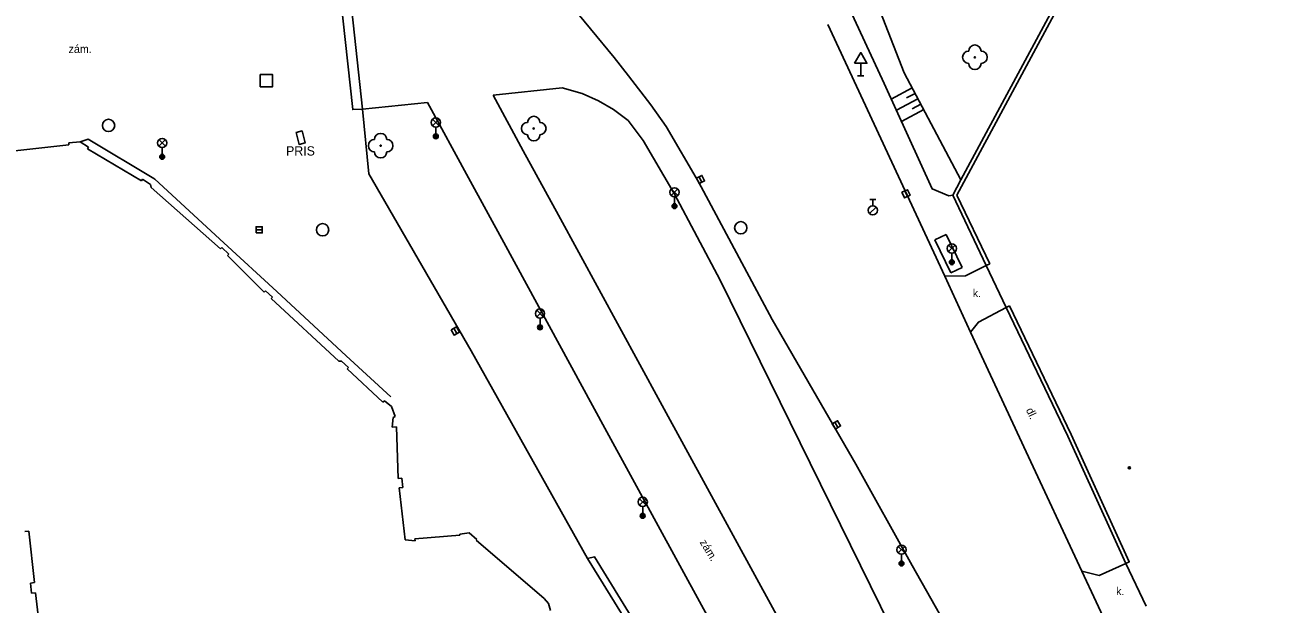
# Model space of a CAD drawing. Extents: x -598341 to -594502, y -1162301 to -1161406.
# Drawn here: x -597687.2 to -597585.7, y -1161673.1 to -1161626.1 of the extents above; entities that cross this region are included whole.
import ezdxf

# ---------------------------------------------------------------- set-up
doc = ezdxf.new("R2010")
doc.units = 0
for name, color, linetype in [('Vrstva 10', 7, 'Continuous'), ('Vrstva 11', 7, 'Continuous'), ('Vrstva 14', 7, 'Continuous'), ('Vrstva 15', 7, 'Continuous'), ('Vrstva 22', 7, 'Continuous'), ('Vrstva 24', 7, 'Continuous'), ('Vrstva 26', 7, 'Continuous'), ('Vrstva 27', 7, 'Continuous'), ('Vrstva 28', 7, 'Continuous'), ('Vrstva 33', 7, 'Continuous'), ('Vrstva 34', 7, 'Continuous'), ('Vrstva 39', 7, 'Continuous'), ('Vrstva 40', 7, 'Continuous'), ('Vrstva 41', 7, 'Continuous'), ('Vrstva 5', 7, 'Continuous'), ('Vrstva 7', 7, 'Continuous'), ('Vrstva 8', 7, 'Continuous')]:
    doc.layers.add(name, color=color, linetype=linetype)

msp = doc.modelspace()

# ---------------------------------------------------------------- linework, layer by layer
at = {"layer": 'Vrstva 10'}
for p, q in [((-597621.97, -1161626.04), (-597612.47, -1161646.5)), ((-597612.47, -1161646.5), (-597610.37, -1161651.03)), ((-597610.37, -1161651.03), (-597605.85, -1161660.75)), ((-597605.85, -1161660.75), (-597601.33, -1161670.46)), ((-597601.33, -1161670.46), (-597598.81, -1161675.86))]:
    msp.add_line(p, q, dxfattribs=at)
msp.add_lwpolyline([(-597610.91, -1161677.42), (-597615.12, -1161669.99), (-597619.69, -1161661.76), (-597621.87, -1161657.96), (-597626.47, -1161650), (-597632.47, -1161638.84), (-597635.09, -1161634.33), (-597636.33, -1161632.57), (-597638.15, -1161630.21), (-597639.32, -1161628.73), (-597643.16, -1161624.07), (-597646.55, -1161619.99), (-597646.95, -1161619.53)], dxfattribs=at)
at = {"layer": 'Vrstva 11'}
for p, q in [((-597612.36, -1161643.1), (-597613.26, -1161643.54)), ((-597611.06, -1161645.78), (-597612.36, -1161643.1)), ((-597613.26, -1161643.54), (-597611.96, -1161646.22)), ((-597611.96, -1161646.22), (-597611.06, -1161645.78))]:
    msp.add_line(p, q, dxfattribs=at)
for points in [[(-597659.74, -1161632.93), (-597660.53, -1161632.96), (-597662.33, -1161616.35), (-597662.86, -1161615.34), (-597663.7, -1161615.42), (-597663.99, -1161614.85)], [(-597659.74, -1161632.93), (-597661.55, -1161616.11), (-597662.02, -1161615.24), (-597660.32, -1161615.03), (-597660.63, -1161614.48)], [(-597620.53, -1161624.08), (-597617.38, -1161630.84), (-597613.49, -1161639.39), (-597612.13, -1161639.96), (-597611.82, -1161639.91)], [(-597649.14, -1161631.8), (-597643.52, -1161631.18)], [(-597638.16, -1161633.84), (-597639.35, -1161632.94), (-597640.57, -1161632.24), (-597641.91, -1161631.65), (-597643.52, -1161631.18)], [(-597649.14, -1161631.8), (-597646.69, -1161636.3), (-597643.84, -1161641.53), (-597635.57, -1161656.71), (-597627.73, -1161671.08), (-597623.76, -1161678.3), (-597620.99, -1161683.81), (-597618.67, -1161688.68), (-597616.58, -1161693.73), (-597615.31, -1161696.97)], [(-597659.74, -1161632.93), (-597654.47, -1161632.39)], [(-597659.74, -1161632.93), (-597659.23, -1161638.19), (-597650.91, -1161652.55)], [(-597654.47, -1161632.39), (-597651.15, -1161638.49), (-597648.27, -1161643.75), (-597640.06, -1161658.85), (-597632.05, -1161673.52), (-597628.2, -1161680.5), (-597625.5, -1161685.85), (-597623.3, -1161690.52), (-597621.19, -1161695.46), (-597619.95, -1161698.68)], [(-597630.69, -1161646.82), (-597634.43, -1161639.77), (-597636.95, -1161635.46), (-597638.16, -1161633.84)], [(-597657.43, -1161656.3), (-597661.06, -1161652.95), (-597666.71, -1161647.75), (-597671, -1161643.78), (-597676.6, -1161638.6), (-597676.69, -1161638.55), (-597682.03, -1161635.37), (-597682.67, -1161635.57)], [(-597612.47, -1161646.5), (-597610.79, -1161646.46), (-597609.09, -1161645.62)], [(-597614.44, -1161679.07), (-597614.95, -1161678.09), (-597615.25, -1161678.26), (-597630.69, -1161646.82)], [(-597610.37, -1161651.03), (-597609.73, -1161650.22), (-597607.49, -1161649.03)], [(-597650.91, -1161652.55), (-597641.47, -1161669.42)], [(-597641.47, -1161669.42), (-597640.9, -1161669.3), (-597635.29, -1161678.41), (-597630.95, -1161686.55), (-597627.71, -1161693.43), (-597626.33, -1161696.35)], [(-597641.47, -1161669.42), (-597635.96, -1161678.36), (-597631.49, -1161686.99), (-597626.36, -1161697.93)], [(-597601.33, -1161670.46), (-597599.93, -1161670.8), (-597597.75, -1161669.82)]]:
    msp.add_lwpolyline(points, dxfattribs=at)
at = {"layer": 'Vrstva 14'}
msp.add_lwpolyline([(-597618.37, -1161623.29), (-597615.76, -1161629.96), (-597611.15, -1161638.66)], dxfattribs=at)
at = {"layer": 'Vrstva 15'}
for p, q in [((-597615.1, -1161631.2), (-597616.81, -1161632.1)), ((-597614.64, -1161632.08), (-597616.39, -1161633.01)), ((-597614.87, -1161631.64), (-597615.56, -1161632)), ((-597614.17, -1161632.96), (-597615.98, -1161633.92)), ((-597614.4, -1161632.52), (-597615.12, -1161632.9))]:
    msp.add_line(p, q, dxfattribs=at)
at = {"layer": 'Vrstva 22'}
for centre in [(-597610.02, -1161628.71), (-597645.84, -1161634.5), (-597658.27, -1161635.89)]:
    msp.add_circle(centre, 0.05, dxfattribs=at)
for centre, start, end in [((-597610.02, -1161628.21), 0, 180), ((-597610.52, -1161628.71), 90, 270), ((-597609.52, -1161628.71), 270, 90), ((-597610.02, -1161629.21), 180, 0), ((-597646.34, -1161634.5), 90, 270), ((-597645.84, -1161634), 0, 180), ((-597645.34, -1161634.5), 270, 90), ((-597658.27, -1161635.39), 0, 180), ((-597645.84, -1161635), 180, 0), ((-597658.77, -1161635.89), 90, 270), ((-597657.77, -1161635.89), 270, 90), ((-597658.27, -1161636.39), 180, 0)]:
    msp.add_arc(centre, 0.5, start, end, dxfattribs=at)
at = {"layer": 'Vrstva 24'}
msp.add_lwpolyline([(-597665.14, -1161634.82), (-597664.89, -1161635.79), (-597664.41, -1161635.66), (-597664.65, -1161634.69)], close=True, dxfattribs=at)
at = {"layer": 'Vrstva 26'}
msp.add_lwpolyline([(-597668.04, -1161631.11), (-597667.04, -1161631.11), (-597667.04, -1161630.11), (-597668.04, -1161630.11)], close=True, dxfattribs=at)
at = {"layer": 'Vrstva 27'}
for p, q in [((-597632.41, -1161638.41), (-597632.19, -1161638.87)), ((-597615.72, -1161639.57), (-597615.5, -1161640.03)), ((-597668.39, -1161642.73), (-597667.89, -1161642.73)), ((-597652.33, -1161650.72), (-597652.09, -1161651.16)), ((-597621.39, -1161658.35), (-597621.14, -1161658.79))]:
    msp.add_line(p, q, dxfattribs=at)
for points in [[(-597632.63, -1161638.52), (-597632.42, -1161638.97), (-597631.97, -1161638.76), (-597632.18, -1161638.31)], [(-597615.94, -1161639.68), (-597615.73, -1161640.13), (-597615.28, -1161639.92), (-597615.49, -1161639.47)], [(-597668.39, -1161642.98), (-597667.89, -1161642.98), (-597667.89, -1161642.48), (-597668.39, -1161642.48)], [(-597652.55, -1161650.84), (-597652.31, -1161651.28), (-597651.87, -1161651.04), (-597652.11, -1161650.6)], [(-597621.6, -1161658.48), (-597621.35, -1161658.91), (-597620.92, -1161658.66), (-597621.17, -1161658.23)]]:
    msp.add_lwpolyline(points, close=True, dxfattribs=at)
for centre in [(-597680.36, -1161634.25), (-597662.98, -1161642.72), (-597629.03, -1161642.56)]:
    msp.add_circle(centre, 0.5, dxfattribs=at)
at = {"layer": 'Vrstva 28'}
for p, q in [((-597618.56, -1161640.27), (-597618.06, -1161640.27)), ((-597618.31, -1161640.77), (-597618.31, -1161640.27)), ((-597618.57, -1161641.41), (-597618.04, -1161640.88))]:
    msp.add_line(p, q, dxfattribs=at)
msp.add_circle((-597618.31, -1161641.14), 0.375, dxfattribs=at)
at = {"layer": 'Vrstva 33'}
for p, q in [((-597654.06, -1161634.27), (-597653.53, -1161633.74)), ((-597654.06, -1161633.74), (-597653.53, -1161634.27)), ((-597653.79, -1161634.38), (-597653.79, -1161635.13)), ((-597676.28, -1161635.93), (-597675.74, -1161635.4)), ((-597676.28, -1161635.4), (-597675.74, -1161635.93)), ((-597676.01, -1161636.04), (-597676.01, -1161636.79)), ((-597634.68, -1161639.94), (-597634.15, -1161639.41)), ((-597634.68, -1161639.41), (-597634.15, -1161639.94)), ((-597634.41, -1161640.05), (-597634.41, -1161640.8)), ((-597612.16, -1161644.5), (-597611.62, -1161643.97)), ((-597612.16, -1161643.97), (-597611.62, -1161644.5)), ((-597611.89, -1161644.61), (-597611.89, -1161645.36)), ((-597645.59, -1161649.79), (-597645.07, -1161649.26)), ((-597645.59, -1161649.26), (-597645.07, -1161649.79)), ((-597645.33, -1161649.9), (-597645.33, -1161650.65)), ((-597637.26, -1161665.1), (-597636.72, -1161664.57)), ((-597637.26, -1161664.57), (-597636.72, -1161665.1)), ((-597636.99, -1161665.21), (-597636.99, -1161665.96)), ((-597616.24, -1161668.97), (-597615.71, -1161668.44)), ((-597616.24, -1161668.44), (-597615.71, -1161668.97)), ((-597615.98, -1161669.08), (-597615.98, -1161669.83))]:
    msp.add_line(p, q, dxfattribs=at)
for centre, radius in [((-597653.79, -1161634.01), 0.375), ((-597653.79, -1161635.13), 0.2), ((-597653.79, -1161635.13), 0.145), ((-597653.79, -1161635.13), 0.0876), ((-597676.01, -1161635.67), 0.375), ((-597676.01, -1161636.79), 0.2), ((-597676.01, -1161636.79), 0.145), ((-597676.01, -1161636.79), 0.0876), ((-597634.41, -1161639.68), 0.375), ((-597634.41, -1161640.8), 0.2), ((-597634.41, -1161640.8), 0.145), ((-597634.41, -1161640.8), 0.0876), ((-597611.89, -1161644.24), 0.375), ((-597611.89, -1161645.36), 0.2), ((-597611.89, -1161645.36), 0.145), ((-597611.89, -1161645.36), 0.0876), ((-597645.33, -1161649.53), 0.375), ((-597645.33, -1161650.65), 0.2), ((-597645.33, -1161650.65), 0.145), ((-597645.33, -1161650.65), 0.0876), ((-597636.99, -1161664.83), 0.375), ((-597636.99, -1161665.96), 0.2), ((-597636.99, -1161665.96), 0.145), ((-597636.99, -1161665.96), 0.0876), ((-597615.98, -1161668.71), 0.375), ((-597615.98, -1161669.83), 0.2), ((-597615.98, -1161669.83), 0.145), ((-597615.98, -1161669.83), 0.0876)]:
    msp.add_circle(centre, radius, dxfattribs=at)
at = {"layer": 'Vrstva 34'}
for p, q in [((-597619.29, -1161629.19), (-597619.29, -1161630.21)), ((-597619.54, -1161630.21), (-597619.04, -1161630.21))]:
    msp.add_line(p, q, dxfattribs=at)
msp.add_lwpolyline([(-597619.79, -1161629.19), (-597618.79, -1161629.19), (-597619.29, -1161628.33)], close=True, dxfattribs=at)
at = {"layer": 'Vrstva 39'}
for radius in [0.09, 0.0398]:
    msp.add_circle((-597597.47, -1161662.06), radius, dxfattribs=at)
at = {"layer": 'Vrstva 5'}
for p, q in [((-597683.58, -1161635.82), (-597689.78, -1161636.52)), ((-597683.6, -1161635.67), (-597682.67, -1161635.57)), ((-597683.58, -1161635.82), (-597683.6, -1161635.67)), ((-597682.67, -1161635.57), (-597681.99, -1161636.01)), ((-597681.99, -1161636.01), (-597682.07, -1161636.14)), ((-597682.07, -1161636.14), (-597677.7, -1161638.75)), ((-597677.7, -1161638.75), (-597677.62, -1161638.62)), ((-597677.62, -1161638.62), (-597676.95, -1161639.05)), ((-597676.95, -1161639.05), (-597676.9, -1161639.28)), ((-597676.9, -1161639.28), (-597671.28, -1161644.27)), ((-597671.28, -1161644.27), (-597671.17, -1161644.15)), ((-597671.17, -1161644.15), (-597670.59, -1161644.7)), ((-597670.7, -1161644.82), (-597670.59, -1161644.7)), ((-597670.7, -1161644.82), (-597667.72, -1161647.79)), ((-597667.61, -1161647.67), (-597667.72, -1161647.79)), ((-597667.61, -1161647.67), (-597667.05, -1161648.19)), ((-597667.05, -1161648.19), (-597667.16, -1161648.31)), ((-597667.16, -1161648.31), (-597661.66, -1161653.4)), ((-597661.66, -1161653.4), (-597661.46, -1161653.4)), ((-597661.46, -1161653.4), (-597660.89, -1161653.91)), ((-597661, -1161654.03), (-597660.89, -1161653.91)), ((-597661, -1161654.03), (-597658.08, -1161656.73)), ((-597658.08, -1161656.73), (-597657.97, -1161656.61)), ((-597657.97, -1161656.61), (-597657.38, -1161657.08)), ((-597657.38, -1161657.08), (-597657.09, -1161657.9)), ((-597657.26, -1161657.96), (-597657.33, -1161658.77)), ((-597657.26, -1161657.96), (-597657.09, -1161657.9)), ((-597657.33, -1161658.77), (-597656.99, -1161658.73)), ((-597656.84, -1161662.94), (-597656.99, -1161658.73)), ((-597656.84, -1161662.94), (-597656.54, -1161662.91)), ((-597656.47, -1161663.67), (-597656.54, -1161662.91)), ((-597656.77, -1161663.68), (-597656.47, -1161663.67)), ((-597656.27, -1161667.91), (-597656.77, -1161663.68)), ((-597687.17, -1161667.24), (-597686.85, -1161667.2)), ((-597686.85, -1161667.2), (-597686.37, -1161671.38)), ((-597651.83, -1161667.53), (-597655.5, -1161667.82)), ((-597651.08, -1161667.33), (-597651.84, -1161667.45)), ((-597651.83, -1161667.53), (-597651.84, -1161667.45)), ((-597651.08, -1161667.33), (-597650.47, -1161667.87)), ((-597655.48, -1161667.98), (-597656.27, -1161667.91)), ((-597655.48, -1161667.98), (-597655.5, -1161667.82)), ((-597650.52, -1161667.93), (-597650.47, -1161667.87)), ((-597650.52, -1161667.93), (-597644.98, -1161672.67)), ((-597686.69, -1161671.42), (-597686.37, -1161671.38)), ((-597686.69, -1161671.42), (-597686.61, -1161672.24)), ((-597686.61, -1161672.24), (-597686.29, -1161672.21)), ((-597686.29, -1161672.21), (-597685.81, -1161676.33)), ((-597644.98, -1161672.67), (-597644.64, -1161673.07)), ((-597644.64, -1161673.07), (-597644.49, -1161673.65))]:
    msp.add_line(p, q, dxfattribs=at)
at = {"layer": 'Vrstva 7'}
for p, q in [((-597611.15, -1161638.66), (-597594.03, -1161606.81)), ((-597611.82, -1161639.91), (-597611.15, -1161638.66)), ((-597608.81, -1161645.49), (-597611.49, -1161639.9)), ((-597597.75, -1161669.82), (-597602.47, -1161659.48))]:
    msp.add_line(p, q, dxfattribs=at)
for points in [[(-597611.49, -1161639.9), (-597593.22, -1161605.95), (-597588.36, -1161608.93), (-597585.88, -1161611.02), (-597585.73, -1161610.8)], [(-597611.82, -1161639.91), (-597609.09, -1161645.62)], [(-597609.09, -1161645.62), (-597608.81, -1161645.49)], [(-597607.22, -1161648.9), (-597607.49, -1161649.03)], [(-597607.49, -1161649.03), (-597602.47, -1161659.48)], [(-597602.2, -1161659.36), (-597607.22, -1161648.9)], [(-597597.75, -1161669.82), (-597597.48, -1161669.7), (-597602.2, -1161659.36)]]:
    msp.add_lwpolyline(points, dxfattribs=at)
at = {"layer": 'Vrstva 8'}
for p, q in [((-597609.09, -1161645.62), (-597607.49, -1161649.03)), ((-597597.75, -1161669.82), (-597596.12, -1161673.31))]:
    msp.add_line(p, q, dxfattribs=at)

# ---------------------------------------------------------------- texts
at = {"layer": 'Vrstva 40'}
for s, p in [('zám.', (-597683.61, -1161628.36)), ('k.', (-597610.19, -1161648.19)), ('k.', (-597598.55, -1161672.4))]:
    msp.add_text(s, height=0.65, dxfattribs=at).set_placement(p)
for s, rotation, p in [('dl.', 295.0421, (-597605.89, -1161657.36)), ('zám.', 301.3785, (-597632.39, -1161668.11))]:
    msp.add_text(s, height=0.65, rotation=rotation, dxfattribs=at).set_placement(p)
at = {"layer": 'Vrstva 41'}
msp.add_text('PRIS', height=0.75, dxfattribs=at).set_placement((-597665.95, -1161636.69))

doc.saveas('drawing.dxf')
